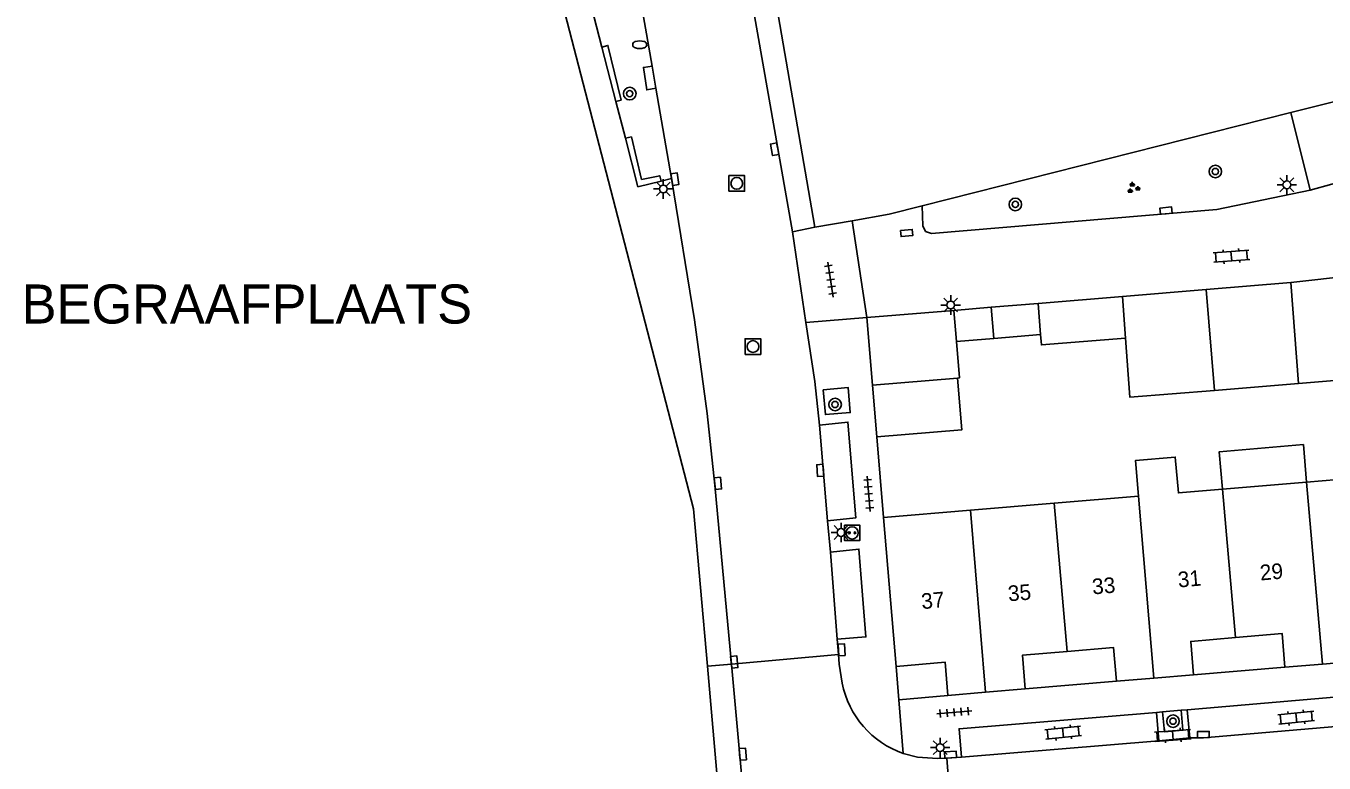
# Model space of a CAD drawing. Extents: x 132998 to 136004, y 396998 to 398512.
# Drawn here: x 133353.6 to 133436.6, y 398109.5 to 398156.7 of the extents above; entities that cross this region are included whole.
import ezdxf

# ---------------------------------------------------------------- set-up
doc = ezdxf.new("R2010")
doc.units = 0
for name, color, linetype in [('gg-afsc-hekwerk', 7, 'Continuous'), ('gg-afsc-muur', 7, 'Continuous'), ('gg-anno-huisnummerreeks BGT', 7, 'Continuous'), ('gg-bbg-bijgebouw', 7, 'Continuous'), ('gg-bbg-gedigitaliseerde bebouwing', 7, 'Continuous'), ('gg-bbg-gedigitaliseerde bijgebouw', 7, 'Continuous'), ('gg-bbg-hoofdgebouw', 7, 'Continuous'), ('gg-bbg-luifel en loopbrug', 7, 'Continuous'), ('gg-bbg-tussenscheiding', 7, 'Continuous'), ('gg-knt-verharding', 7, 'Continuous'), ('gg-knt-verharding nz', 7, 'Continuous'), ('gt-anno-naam bijzondere bebouwing', 7, 'Continuous'), ('gt-grn-groengrens', 7, 'Continuous'), ('gt-grn-weggrens', 7, 'Continuous'), ('gt-symb-boom', 7, 'Continuous'), ('gt-symb-brandkraan', 7, 'Continuous'), ('gt-symb-groenvak', 7, 'Continuous'), ('gt-symb-klinker verharding', 7, 'Continuous'), ('gt-symb-kolk', 7, 'Continuous'), ('gt-symb-kolk center center', 7, 'Continuous'), ('gt-symb-laadpunt elektrisch vervoer', 7, 'Continuous'), ('gt-symb-lichtmast', 7, 'Continuous'), ('gt-symb-rioolschacht', 7, 'Continuous'), ('gt-symb-tegel verharding', 7, 'Continuous')]:
    doc.layers.add(name, color=color, linetype=linetype)

# ---------------------------------------------------------------- blocks, each defined once
blk = doc.blocks.new('gt0-KL1')
at = {"layer": 'gt-symb-klinker verharding'}
for p, q in [((-1.15, 0.3), (1.15, 0.3)), ((-1, -0.3), (-1, 0.3)), ((-0.5, 0.3), (-0.5, 0.45)), ((0, -0.3), (0, 0.3)), ((0.5, 0.3), (0.5, 0.45)), ((1, -0.3), (1, 0.3)), ((-1.15, -0.3), (1.15, -0.3)), ((-0.5, -0.45), (-0.5, -0.3)), ((0.5, -0.45), (0.5, -0.3))]:
    blk.add_line(p, q, dxfattribs=at)
blk = doc.blocks.new('gt0-BOOM')
at = {"layer": 'gt-symb-boom'}
for radius in [0.4, 0.2]:
    blk.add_circle((0, 0), radius, dxfattribs=at)
blk = doc.blocks.new('gt0-KOLKCC')
at = {"layer": 'gt-symb-kolk center center'}
blk.add_lwpolyline([(-0.375, 0.2), (0.375, 0.2), (0.375, -0.2), (-0.375, -0.2)], close=True, dxfattribs=at)
blk = doc.blocks.new('gt0-LMAST')
at = {"layer": 'gt-symb-lichtmast'}
for p, q in [((-0.182, 0.173), (-0.447, 0.438)), ((-0.005, 0.246), (-0.005, 0.621)), ((0.172, 0.173), (0.437, 0.438)), ((-0.255, -0.004), (-0.63, -0.004)), ((-0.182, -0.181), (-0.447, -0.446)), ((-0.005, -0.254), (-0.005, -0.629)), ((0.437, -0.446), (0.172, -0.181)), ((0.245, -0.004), (0.62, -0.004))]:
    blk.add_line(p, q, dxfattribs=at)
blk.add_circle((-0.005, -0.004), 0.25, dxfattribs=at)
blk = doc.blocks.new('gt0-KOLK')
at = {"layer": 'gt-symb-kolk'}
blk.add_lwpolyline([(0, 0), (0.375, 0), (0.375, 0.4), (-0.375, 0.4), (-0.375, 0), (0, 0)], dxfattribs=at)
blk = doc.blocks.new('gt0-LEV')
at = {"layer": 'gt-symb-laadpunt elektrisch vervoer'}
blk.add_lwpolyline([(-0.486, 0.501), (0.486, 0.501), (0.486, -0.499), (-0.486, -0.499)], close=True, dxfattribs=at)
for centre, radius in [((0, 0), 0.393), ((-0.186, 0), 0.0566), ((0.186, 0), 0.0566)]:
    blk.add_circle(centre, radius, dxfattribs=at)
blk = doc.blocks.new('gt0-TEG1')
at = {"layer": 'gt-symb-tegel verharding'}
for p, q in [((-1.125, 0), (1.125, 0)), ((-0.9, -0.25), (-0.9, 0.25)), ((-0.45, -0.25), (-0.45, 0.25)), ((0, -0.25), (0, 0.25)), ((0.45, -0.25), (0.45, 0.25)), ((0.9, -0.25), (0.9, 0.25))]:
    blk.add_line(p, q, dxfattribs=at)
blk = doc.blocks.new('gt0-GRVAK')
at = {"layer": 'gt-symb-groenvak'}
for p, q in [((-0.11, 0.189), (-0.228, 0.24)), ((-0.182, 0.153), (0.088, 0.153)), ((-0.091, 0.211), (-0.156, 0.322)), ((-0.047, 0.214), (-0.047, 0.393)), ((-0.004, 0.211), (0.061, 0.322)), ((0.015, 0.189), (0.133, 0.24)), ((0.262, -0.052), (0.197, 0.059)), ((0.305, -0.049), (0.305, 0.13)), ((0.349, -0.052), (0.414, 0.059)), ((-0.245, -0.228), (-0.363, -0.177)), ((-0.318, -0.264), (-0.047, -0.264)), ((-0.226, -0.206), (-0.291, -0.095)), ((-0.183, -0.203), (-0.183, -0.024)), ((-0.139, -0.206), (-0.074, -0.095)), ((-0.12, -0.228), (-0.002, -0.177)), ((0.243, -0.074), (0.125, -0.023)), ((0.17, -0.11), (0.441, -0.11)), ((0.368, -0.074), (0.486, -0.023))]:
    blk.add_line(p, q, dxfattribs=at)
blk = doc.blocks.new('gt0-RS')
at = {"layer": 'gt-symb-rioolschacht'}
blk.add_lwpolyline([(-0.5, -0.5), (0.5, -0.5), (0.5, 0.5), (-0.5, 0.5)], close=True, dxfattribs=at)
blk.add_circle((0, 0), 0.375, dxfattribs=at)
blk = doc.blocks.new('gt0-BR')
at = {"layer": 'gt-symb-brandkraan'}
for centre, radius, start, end in [((-0.244, 0), 0.206, 107.56694, 252.43307), ((0.599, -2.664), 3, 106.89205, 107.56694), ((0, -0.691), 0.938, 73.10799, 106.89205), ((-0.599, -2.664), 3, 72.43309, 73.10799), ((0.244, 0), 0.206, 287.56695, 72.43309), ((0.599, 2.664), 3, 252.43307, 253.10797), ((0, 0.691), 0.938, 253.10797, 286.89206), ((-0.599, 2.664), 3, 286.89206, 287.56695)]:
    blk.add_arc(centre, radius, start, end, dxfattribs=at)

msp = doc.modelspace()

# ---------------------------------------------------------------- linework, layer by layer
at = {"layer": 'gg-afsc-hekwerk'}
msp.add_line((133397.125, 398115.737), (133400.104, 398082.124), dxfattribs=at)
msp.add_lwpolyline([(133382.571, 398178.533), (133396.232, 398125.812), (133397.125, 398115.737)], dxfattribs=at)
at = {"layer": 'gg-afsc-muur'}
for p, q in [((133444.463, 398153.698), (133434.421, 398151.158)), ((133410.85, 398145.201), (133434.421, 398151.158)), ((133406.374, 398144.245), (133404, 398143.82)), ((133407.958, 398130.416), (133408.38, 398125.25))]:
    msp.add_line(p, q, dxfattribs=at)
for points in [[(133404, 398143.82), (133401.459, 398158.542), (133395.8, 398176.63), (133390.49, 398188.19), (133391.103, 398188.441)], [(133410.85, 398145.201), (133408.75, 398144.67), (133406.374, 398144.245)]]:
    msp.add_lwpolyline(points, dxfattribs=at)
at = {"layer": 'gg-bbg-bijgebouw'}
for p, q in [((133434.43, 398140.28), (133439.44, 398140.842)), ((133423.66, 398139.394), (133429.011, 398139.834)), ((133429.011, 398139.834), (133434.43, 398140.28)), ((133412.892, 398138.509), (133415.276, 398138.705)), ((133418.271, 398138.951), (133423.66, 398139.394)), ((133407.327, 398138.051), (133412.892, 398138.509)), ((133407.327, 398138.051), (133407.688, 398133.722)), ((133407.688, 398133.722), (133413.122, 398134.176))]:
    msp.add_line(p, q, dxfattribs=at)
msp.add_lwpolyline([(133413.122, 398134.176), (133413.242, 398134.186), (133413.048, 398136.509)], dxfattribs=at)
at = {"layer": 'gg-bbg-gedigitaliseerde bebouwing'}
for p, q in [((133440.82, 398127.979), (133435.441, 398127.524)), ((133435.441, 398127.524), (133430.06, 398127.069)), ((133424.69, 398126.62), (133419.3, 398126.167)), ((133413.94, 398125.717), (133408.38, 398125.25)), ((133419.3, 398126.167), (133413.94, 398125.717))]:
    msp.add_line(p, q, dxfattribs=at)
msp.add_lwpolyline([(133430.06, 398127.069), (133427.24, 398126.83), (133427.04, 398129.12), (133424.5, 398128.91), (133424.69, 398126.62)], dxfattribs=at)
at = {"layer": 'gg-bbg-gedigitaliseerde bijgebouw'}
for p, q in [((133415.444, 398136.711), (133415.276, 398138.705)), ((133418.433, 398136.963), (133418.271, 398138.951)), ((133413.048, 398136.509), (133415.444, 398136.711)), ((133429.541, 398133.391), (133434.92, 398133.83))]:
    msp.add_line(p, q, dxfattribs=at)
for points in [[(133434.92, 398133.83), (133440.296, 398134.277), (133439.972, 398138.168)], [(133423.859, 398136.719), (133418.486, 398136.301), (133418.433, 398136.963)], [(133423.859, 398136.719), (133424.14, 398132.95), (133429.541, 398133.391)]]:
    msp.add_lwpolyline(points, dxfattribs=at)
at = {"layer": 'gg-bbg-hoofdgebouw'}
for p, q in [((133408.38, 398125.25), (133409.19, 398115.73)), ((133434.05, 398115.68), (133436.454, 398115.876)), ((133436.454, 398115.876), (133438.96, 398116.08)), ((133423.28, 398114.78), (133425.673, 398114.979)), ((133425.673, 398114.979), (133428.2, 398115.19)), ((133412.51, 398113.87), (133414.903, 398114.078)), ((133414.903, 398114.078), (133417.45, 398114.3))]:
    msp.add_line(p, q, dxfattribs=at)
for points in [[(133428.2, 398115.19), (133428.03, 398117.33), (133430.895, 398117.575)], [(133430.895, 398117.575), (133433.88, 398117.83), (133434.05, 398115.68)], [(133417.45, 398114.3), (133417.28, 398116.45), (133420.123, 398116.684)], [(133420.123, 398116.684), (133423.1, 398116.93), (133423.28, 398114.78)], [(133409.19, 398115.73), (133412.33, 398116.01), (133412.51, 398113.87)]]:
    msp.add_lwpolyline(points, dxfattribs=at)
at = {"layer": 'gg-bbg-luifel en loopbrug'}
for p, q in [((133415.276, 398138.705), (133418.271, 398138.951)), ((133415.444, 398136.711), (133418.433, 398136.963)), ((133407.688, 398133.722), (133407.958, 398130.416))]:
    msp.add_line(p, q, dxfattribs=at)
for points in [[(133413.122, 398134.176), (133413.398, 398130.871), (133407.958, 398130.416)], [(133435.441, 398127.524), (133435.233, 398129.916), (133429.85, 398129.461), (133430.06, 398127.069)]]:
    msp.add_lwpolyline(points, dxfattribs=at)
at = {"layer": 'gg-bbg-tussenscheiding'}
for p, q in [((133429.541, 398133.391), (133429.011, 398139.834)), ((133434.43, 398140.28), (133434.92, 398133.83)), ((133423.66, 398139.394), (133423.859, 398136.719)), ((133413.048, 398136.509), (133412.892, 398138.509)), ((133435.441, 398127.524), (133436.454, 398115.876)), ((133424.69, 398126.62), (133425.673, 398114.979)), ((133430.06, 398127.069), (133430.895, 398117.575)), ((133413.94, 398125.717), (133414.903, 398114.078)), ((133419.3, 398126.167), (133420.123, 398116.684))]:
    msp.add_line(p, q, dxfattribs=at)
at = {"layer": 'gg-knt-verharding'}
for p, q in [((133390.379, 398155.355), (133389.404, 398159.124)), ((133402.572, 398143.532), (133399.826, 398159.116)), ((133393.603, 398154.126), (133392.949, 398157.767)), ((133391.28, 398151.877), (133390.379, 398155.355)), ((133393.841, 398152.726), (133393.603, 398154.126)), ((133394.84, 398146.948), (133393.841, 398152.726)), ((133391.887, 398149.53), (133391.28, 398151.877)), ((133435.673, 398146.202), (133434.421, 398151.158)), ((133394.84, 398146.948), (133394.168, 398146.781)), ((133403.431, 398137.726), (133402.572, 398143.532)), ((133398.66, 398115.878), (133397.608, 398127.33)), ((133404.817, 398125.038), (133404.998, 398123.042)), ((133405.502, 398116.499), (133405.427, 398117.466)), ((133405.502, 398116.499), (133398.66, 398115.878)), ((133400.383, 398097.128), (133398.66, 398115.878)), ((133409.36, 398113.59), (133409.19, 398115.73)), ((133428.2, 398115.19), (133434.05, 398115.68)), ((133417.45, 398114.3), (133423.28, 398114.78)), ((133412.51, 398113.87), (133409.36, 398113.59)), ((133440.419, 398114.043), (133427.801, 398112.961)), ((133425.832, 398112.777), (133426.233, 398112.814)), ((133425.986, 398110.978), (133425.832, 398112.777)), ((133426.233, 398112.814), (133427.409, 398112.924)), ((133427.409, 398112.924), (133427.801, 398112.961)), ((133427.801, 398112.961), (133427.966, 398111.15)), ((133427.966, 398111.15), (133425.986, 398110.978)), ((133413.382, 398109.922), (133412.443, 398109.866)), ((133412.443, 398109.866), (133412.824, 398104.952))]:
    msp.add_line(p, q, dxfattribs=at)
for points in [[(133394.168, 398146.781), (133392.687, 398146.413), (133391.887, 398149.53)], [(133397.608, 398127.33), (133397.104, 398131.914), (133396.305, 398137.895), (133394.84, 398146.948)], [(133410.85, 398145.201), (133410.91, 398143.91), (133411.081, 398143.559), (133411.449, 398143.43), (133429.69, 398144.96), (133435.673, 398146.202)], [(133404.293, 398131.172), (133403.99, 398133.95), (133403.431, 398137.726)], [(133404.54, 398133.432), (133406.134, 398133.563), (133406.264, 398131.969), (133404.67, 398131.838), (133404.54, 398133.432)], [(133404.817, 398125.038), (133406.616, 398125.229), (133406.114, 398131.355), (133404.293, 398131.172)], [(133405.427, 398117.466), (133407.26, 398117.617), (133406.815, 398123.232), (133404.998, 398123.042)], [(133405.75, 398114.65), (133405.55, 398115.88), (133405.502, 398116.499)], [(133425.832, 398112.777), (133413.217, 398111.741), (133413.382, 398109.922)], [(133426.233, 398112.814), (133426.351, 398111.553), (133427.529, 398111.644), (133427.409, 398112.924)], [(133412.443, 398109.866), (133411.83, 398109.83), (133410.565, 398109.921), (133409.655, 398110.159)]]:
    msp.add_lwpolyline(points, dxfattribs=at)
msp.add_arc((133411.623, 398115.814), 5.988, 191.20748, 250.80754, dxfattribs=at)
at = {"layer": 'gg-knt-verharding nz'}
for p, q in [((133435.673, 398146.202), (133449.917, 398150.124)), ((133404.293, 398131.172), (133404.817, 398125.038)), ((133404.998, 398123.042), (133405.427, 398117.466)), ((133413.382, 398109.922), (133425.986, 398110.978))]:
    msp.add_line(p, q, dxfattribs=at)
msp.add_lwpolyline([(133427.966, 398111.15), (133428.842, 398111.166), (133440.544, 398112.164)], dxfattribs=at)
at = {"layer": 'gt-grn-groengrens'}
for points in [[(133390.379, 398155.355), (133390.769, 398155.46), (133391.61, 398151.962), (133391.28, 398151.877)], [(133393.841, 398152.726), (133393.251, 398152.606), (133393.034, 398154.047), (133393.603, 398154.126)], [(133391.887, 398149.53), (133392.276, 398149.599), (133392.92, 398146.887), (133394.084, 398147.119), (133394.168, 398146.781)]]:
    msp.add_lwpolyline(points, dxfattribs=at)
at = {"layer": 'gt-grn-weggrens'}
for p, q in [((133404, 398143.82), (133402.572, 398143.532)), ((133407.327, 398138.051), (133406.374, 398144.245)), ((133407.327, 398138.051), (133403.431, 398137.726)), ((133398.66, 398115.878), (133397.125, 398115.737)), ((133409.36, 398113.59), (133409.655, 398110.159))]:
    msp.add_line(p, q, dxfattribs=at)

# ---------------------------------------------------------------- block references
at = {"layer": 'gt-symb-boom'}
for p in [(133392.165, 398152.376), (133416.813, 398145.285), (133405.293, 398132.484), (133426.9, 398112.226)]:
    msp.add_blockref('gt0-BOOM', p, dxfattribs=at)
at = {"layer": 'gt-symb-boom', "rotation": -168.28547478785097}
msp.add_blockref('gt0-BOOM', (133429.604, 398147.393), dxfattribs=at)
at = {"layer": 'gt-symb-brandkraan'}
msp.add_blockref('gt0-BR', (133392.802, 398155.503), dxfattribs=at)
at = {"layer": 'gt-symb-groenvak'}
msp.add_blockref('gt0-GRVAK', (133424.342, 398146.33), dxfattribs=at)
at = {"layer": 'gt-symb-klinker verharding'}
for p, rotation in [((133430.629, 398141.974), 4.701808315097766), ((133434.777, 398112.443), -174.1469086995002), ((133419.872, 398111.491), -174.14690869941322), ((133426.883, 398111.317), 4.244862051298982)]:
    msp.add_blockref('gt0-KL1', p, dxfattribs=dict(at, rotation=rotation))
at = {"layer": 'gt-symb-kolk'}
for p, rotation in [((133401.622, 398148.85), 100.01793447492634), ((133394.854, 398146.875), -80.81760724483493), ((133426.47, 398144.69), 5.5109769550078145), ((133404.544, 398128.284), 94.58762565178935), ((133397.602, 398127.417), -84.54608111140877), ((133405.511, 398116.779), -86.67392639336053), ((133398.65, 398115.987), -84.75515719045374), ((133428.842, 398111.166), 1.031212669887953), ((133399.191, 398110.099), -84.74712094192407), ((133412.685, 398109.883), 3.2116257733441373)]:
    msp.add_blockref('gt0-KOLK', p, dxfattribs=dict(at, rotation=rotation))
at = {"layer": 'gt-symb-kolk center center', "rotation": 4.8778808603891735}
msp.add_blockref('gt0-KOLKCC', (133409.87, 398143.458), dxfattribs=at)
at = {"layer": 'gt-symb-laadpunt elektrisch vervoer'}
msp.add_blockref('gt0-LEV', (133406.382, 398124.273), dxfattribs=at)
at = {"layer": 'gt-symb-lichtmast', "rotation": 90}
msp.add_blockref('gt0-LMAST', (133434.173, 398146.545), dxfattribs=at)
at = {"layer": 'gt-symb-lichtmast'}
for p in [(133394.315, 398146.276), (133412.688, 398138.853), (133405.679, 398124.301), (133412.013, 398110.538)]:
    msp.add_blockref('gt0-LMAST', p, dxfattribs=at)
at = {"layer": 'gt-symb-rioolschacht'}
for p in [(133399.006, 398146.63), (133400.043, 398136.194)]:
    msp.add_blockref('gt0-RS', p, dxfattribs=at)
at = {"layer": 'gt-symb-tegel verharding'}
for p, rotation in [((133405.006, 398140.472), 98.74616226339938), ((133407.444, 398126.769), 94.64472160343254), ((133412.908, 398112.791), -175.29819168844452)]:
    msp.add_blockref('gt0-TEG1', p, dxfattribs=dict(at, rotation=rotation))

# ---------------------------------------------------------------- texts
at = {"layer": 'gg-anno-huisnummerreeks BGT'}
for s, rotation, p in [('29', 4.9, (133432.491, 398121.224)), ('33', 4.7, (133421.763, 398120.332)), ('31', 4.9, (133427.247, 398120.776)), ('37', 5.1, (133410.844, 398119.391)), ('35', 4.7, (133416.381, 398119.888))]:
    msp.add_text(s, height=1, rotation=rotation, dxfattribs=at).set_placement(p)
at = {"layer": 'gt-anno-naam bijzondere bebouwing'}
msp.add_text('BEGRAAFPLAATS', height=2.5, dxfattribs=at).set_placement((133353.287, 398137.664))

doc.saveas('drawing.dxf')
